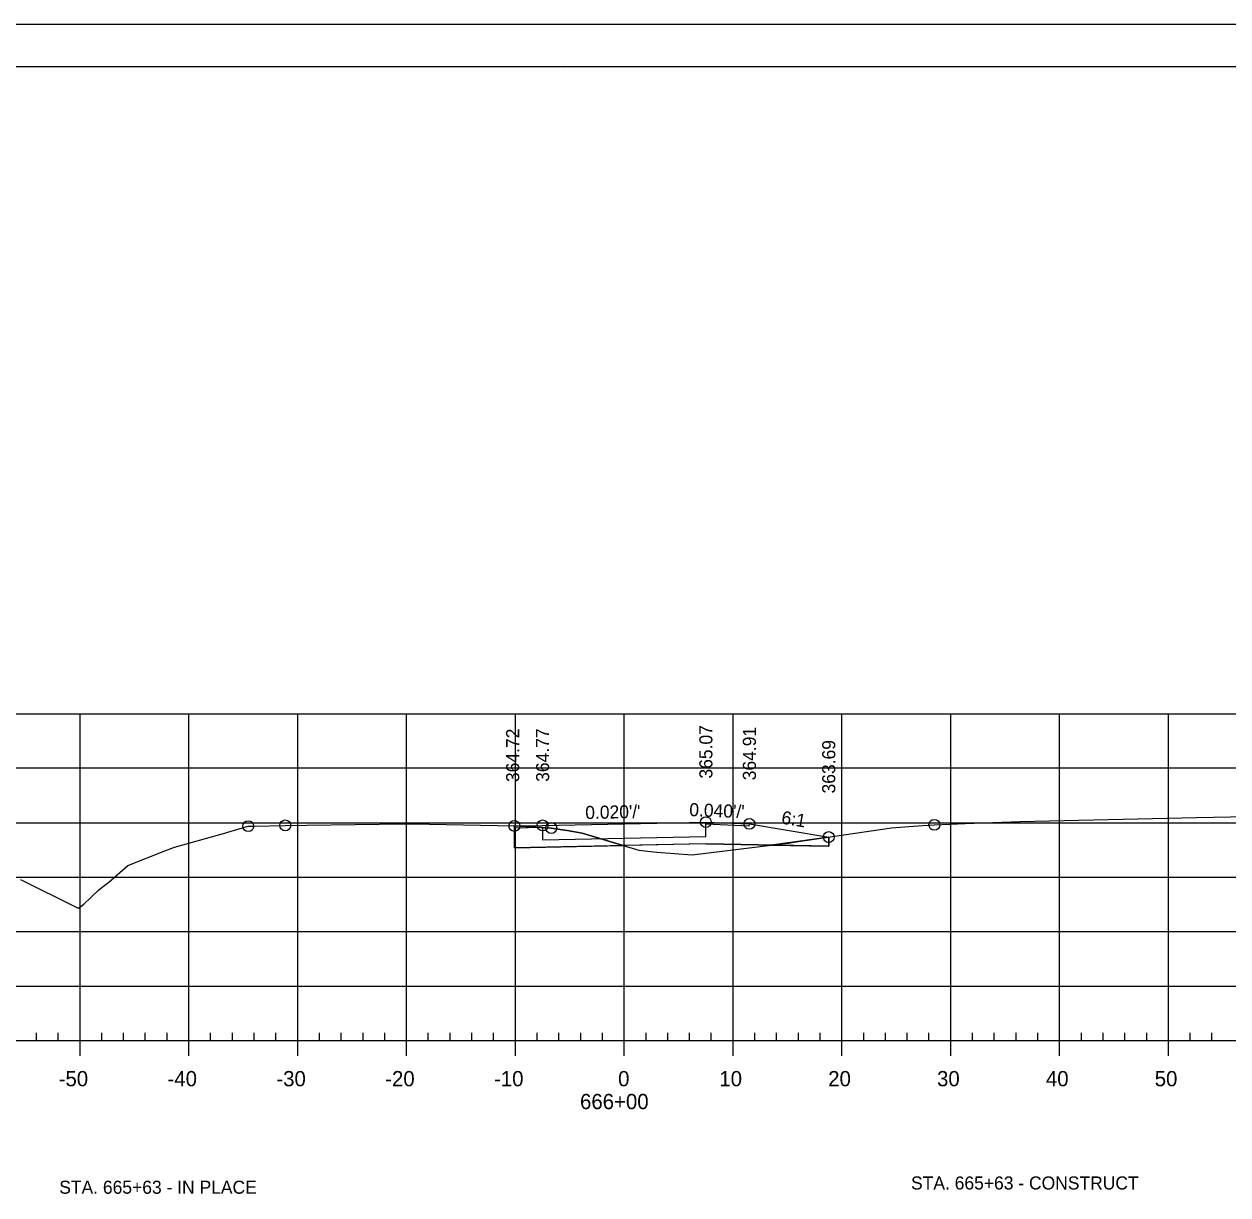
# Model space of a CAD drawing. Extents: x 1359801 to 1362404, y 372415 to 374228.
# Drawn here: x 1361764.8 to 1361875.4, y 373693.8 to 373801.3 of the extents above; entities that cross this region are included whole.
import ezdxf

# ---------------------------------------------------------------- set-up
doc = ezdxf.new("R2010")
doc.units = 0
for name, color, linetype in [('S_DRG_PT_SYM', 7, 'Continuous'), ('S_ELECTRIC_UTILITIES_ANNOT', 7, 'Continuous'), ('S_IRON_PIN', 7, 'Continuous'), ('S_MAILBOX', 7, 'Continuous'), ('S_PRIMARY_CTL', 7, 'Continuous'), ('S_SANITARY_SEWER', 7, 'Continuous'), ('S_SHOULDER', 7, 'Continuous'), ('S_UNDERGROUND_CABLE', 7, 'Continuous'), ('S_UTILITY_POLE_ANNOT', 7, 'Continuous'), ('S_UTL_PT_SYM', 7, 'Continuous'), ('S_WATER_UTILITIES', 7, 'Continuous')]:
    doc.layers.add(name, color=color, linetype=linetype)

msp = doc.modelspace()

# ---------------------------------------------------------------- linework, layer by layer
at = {"layer": 'S_DRG_PT_SYM'}
msp.add_lwpolyline([(1361764.42, 373722.72), (1361769.53, 373720.2), (1361769.76, 373720.09), (1361770.25, 373720.47), (1361771.6, 373721.75), (1361771.92, 373722.03), (1361772.53, 373722.5), (1361774.28, 373724.02), (1361777.69, 373725.37), (1361778.57, 373725.71), (1361782.73, 373726.86), (1361783.07, 373726.96), (1361783.77, 373727.17), (1361785.35, 373727.63), (1361785.83, 373727.64), (1361788.75, 373727.7), (1361790.73, 373727.73), (1361799.61, 373727.84), (1361801.99, 373727.8), (1361809.8, 373727.65), (1361810.84, 373727.6), (1361813.19, 373727.46), (1361814.65, 373727.23), (1361816.04, 373726.98), (1361818.57, 373726.22), (1361821.23, 373725.43), (1361822.89, 373725.25), (1361826.13, 373724.99), (1361834.11, 373725.97), (1361834.99, 373726.08), (1361835.7, 373726.18), (1361844.45, 373727.49), (1361847.3, 373727.68), (1361848.39, 373727.75), (1361851.2, 373727.86), (1361856.28, 373728.07), (1361872.46, 373728.42), (1361878.68, 373728.55)], dxfattribs=at)
at = {"layer": 'S_ELECTRIC_UTILITIES_ANNOT'}
for p, q in [((1361819.8, 373725.85), (1361816.04, 373726.98)), ((1361827.38, 373726), (1361819.8, 373725.85)), ((1361833.38, 373725.88), (1361827.38, 373726)), ((1361838.68, 373726.63), (1361833.38, 373725.88)), ((1361833.38, 373725.88), (1361838.68, 373725.78)), ((1361838.68, 373725.78), (1361838.68, 373726.63))]:
    msp.add_line(p, q, dxfattribs=at)
for points in [[(1361816.04, 373726.98), (1361814.65, 373727.23), (1361813.19, 373727.46), (1361810.84, 373727.6), (1361809.8, 373727.65)], [(1361809.8, 373727.65), (1361809.8, 373725.65), (1361819.8, 373725.85)], [(1361819.8, 373725.85), (1361819.8, 373725.85), (1361821.23, 373725.43), (1361822.89, 373725.25), (1361826.13, 373724.99), (1361833.38, 373725.88), (1361833.38, 373725.88), (1361833.38, 373725.88), (1361833.38, 373725.88)]]:
    msp.add_lwpolyline(points, dxfattribs=at)
at = {"layer": 'S_MAILBOX'}
for p, q in [((1361674.89, 373737.94), (1361964.89, 373737.94)), ((1361769.89, 373707.94), (1361769.89, 373737.94)), ((1361779.89, 373707.94), (1361779.89, 373737.94)), ((1361789.89, 373707.94), (1361789.89, 373737.94)), ((1361799.89, 373707.94), (1361799.89, 373737.94)), ((1361809.89, 373707.94), (1361809.89, 373737.94)), ((1361819.89, 373707.94), (1361819.89, 373737.94)), ((1361829.89, 373707.94), (1361829.89, 373737.94)), ((1361839.89, 373707.94), (1361839.89, 373737.94)), ((1361849.89, 373707.94), (1361849.89, 373737.94)), ((1361859.89, 373707.94), (1361859.89, 373737.94)), ((1361869.89, 373707.94), (1361869.89, 373737.94)), ((1361675.11, 373733), (1361965.11, 373733)), ((1361674.89, 373727.94), (1361964.89, 373727.94)), ((1361674.89, 373722.94), (1361964.89, 373722.94)), ((1361674.89, 373717.94), (1361964.89, 373717.94)), ((1361674.89, 373712.94), (1361964.89, 373712.94)), ((1361674.89, 373707.94), (1361964.89, 373707.94))]:
    msp.add_line(p, q, dxfattribs=at)
at = {"layer": 'S_SANITARY_SEWER'}
msp.add_lwpolyline([(1361809.8, 373727.65), (1361812.39, 373727.7), (1361827.39, 373728), (1361831.39, 373727.84), (1361838.68, 373726.63)], dxfattribs=at)
at = {"layer": 'S_SHOULDER'}
for p, q in [((1361649.49, 373801.29), (1361982.82, 373801.29)), ((1361838.67, 373725.78), (1361827.38, 373726)), ((1361827.38, 373726), (1361827.4, 373726)), ((1361838.68, 373726.63), (1361838.68, 373725.78))]:
    msp.add_line(p, q, dxfattribs=at)
for points in [[(1361649.48, 373801.29), (1361982.82, 373801.29), (1361982.82, 373587.95), (1361649.48, 373587.95)], [(1361895.81, 373797.4), (1361895.81, 373787.52), (1361931.54, 373787.52), (1361931.54, 373784.6), (1361954.74, 373784.6), (1361954.74, 373760.26), (1361978.07, 373760.26), (1361978.07, 373591.94), (1361661.89, 373591.94), (1361661.89, 373797.4)]]:
    msp.add_lwpolyline(points, close=True, dxfattribs=at)
for points in [[(1361827.4, 373726), (1361809.8, 373725.65), (1361809.8, 373727.48)], [(1361809.81, 373727.48), (1361812.39, 373727.53)], [(1361812.39, 373727.53), (1361812.38, 373726.37), (1361827.39, 373726.67), (1361827.39, 373727.83)], [(1361827.39, 373727.83), (1361831.37, 373727.67), (1361831.39, 373727.84), (1361838.68, 373726.63)]]:
    msp.add_lwpolyline(points, dxfattribs=at)
for centre in [(1361785.35, 373727.63), (1361788.75, 373727.7), (1361809.8, 373727.65), (1361812.39, 373727.7), (1361827.39, 373728), (1361831.39, 373727.84), (1361848.39, 373727.75), (1361813.19, 373727.46), (1361838.68, 373726.63)]:
    msp.add_circle(centre, 0.5, dxfattribs=at)
at = {"layer": 'S_UNDERGROUND_CABLE'}
for p, q in [((1361827.38, 373726), (1361838.67, 373725.78)), ((1361838.68, 373726.63), (1361838.68, 373725.78))]:
    msp.add_line(p, q, dxfattribs=at)
msp.add_lwpolyline([(1361827.4, 373726), (1361809.8, 373725.65), (1361809.8, 373727.65)], dxfattribs=at)
at = {"layer": 'S_UTL_PT_SYM'}
for p, q in [((1361661.89, 373797.4), (1361978.07, 373797.4)), ((1361814.41, 373797.14), (1361814.41, 373797.14)), ((1361814.41, 373797.14), (1361814.41, 373797.14))]:
    msp.add_line(p, q, dxfattribs=at)
at = {"layer": 'S_WATER_UTILITIES'}
for p, q in [((1361765.89, 373707.94), (1361765.89, 373708.64)), ((1361767.89, 373707.94), (1361767.89, 373708.64)), ((1361771.89, 373707.94), (1361771.89, 373708.64)), ((1361773.89, 373707.94), (1361773.89, 373708.64)), ((1361775.89, 373707.94), (1361775.89, 373708.64)), ((1361777.89, 373707.94), (1361777.89, 373708.64)), ((1361781.89, 373707.94), (1361781.89, 373708.64)), ((1361783.89, 373707.94), (1361783.89, 373708.64)), ((1361785.89, 373707.94), (1361785.89, 373708.64)), ((1361787.89, 373707.94), (1361787.89, 373708.64)), ((1361791.89, 373707.94), (1361791.89, 373708.64)), ((1361793.89, 373707.94), (1361793.89, 373708.64)), ((1361795.89, 373707.94), (1361795.89, 373708.64)), ((1361797.89, 373707.94), (1361797.89, 373708.64)), ((1361801.89, 373707.94), (1361801.89, 373708.64)), ((1361803.89, 373707.94), (1361803.89, 373708.64)), ((1361805.89, 373707.94), (1361805.89, 373708.64)), ((1361807.89, 373707.94), (1361807.89, 373708.64)), ((1361811.89, 373707.94), (1361811.89, 373708.64)), ((1361813.89, 373707.94), (1361813.89, 373708.64)), ((1361815.89, 373707.94), (1361815.89, 373708.64)), ((1361817.89, 373707.94), (1361817.89, 373708.64)), ((1361821.89, 373707.94), (1361821.89, 373708.64)), ((1361823.89, 373707.94), (1361823.89, 373708.64)), ((1361825.89, 373707.94), (1361825.89, 373708.64)), ((1361827.89, 373707.94), (1361827.89, 373708.64)), ((1361831.89, 373707.94), (1361831.89, 373708.64)), ((1361833.89, 373707.94), (1361833.89, 373708.64)), ((1361835.89, 373707.94), (1361835.89, 373708.64)), ((1361837.89, 373707.94), (1361837.89, 373708.64)), ((1361841.89, 373707.94), (1361841.89, 373708.64)), ((1361843.89, 373707.94), (1361843.89, 373708.64)), ((1361845.89, 373707.94), (1361845.89, 373708.64)), ((1361847.89, 373707.94), (1361847.89, 373708.64)), ((1361851.89, 373707.94), (1361851.89, 373708.64)), ((1361853.89, 373707.94), (1361853.89, 373708.64)), ((1361855.89, 373707.94), (1361855.89, 373708.64)), ((1361857.89, 373707.94), (1361857.89, 373708.64)), ((1361861.89, 373707.94), (1361861.89, 373708.64)), ((1361863.89, 373707.94), (1361863.89, 373708.64)), ((1361865.89, 373707.94), (1361865.89, 373708.64)), ((1361867.89, 373707.94), (1361867.89, 373708.64)), ((1361871.89, 373707.94), (1361871.89, 373708.64)), ((1361873.89, 373707.94), (1361873.89, 373708.64)), ((1361674.89, 373707.94), (1361964.89, 373707.94)), ((1361769.89, 373706.54), (1361769.89, 373707.94)), ((1361779.89, 373706.54), (1361779.89, 373707.94)), ((1361789.89, 373706.54), (1361789.89, 373707.94)), ((1361799.89, 373706.54), (1361799.89, 373707.94)), ((1361809.89, 373706.54), (1361809.89, 373707.94)), ((1361819.89, 373706.54), (1361819.89, 373707.94)), ((1361829.89, 373706.54), (1361829.89, 373707.94)), ((1361839.89, 373706.54), (1361839.89, 373707.94)), ((1361849.89, 373706.54), (1361849.89, 373707.94)), ((1361859.89, 373706.54), (1361859.89, 373707.94)), ((1361869.89, 373706.54), (1361869.89, 373707.94))]:
    msp.add_line(p, q, dxfattribs=at)

# ---------------------------------------------------------------- texts
at = {"layer": 'S_IRON_PIN'}
for s, rotation, p in [('364.72', 90, (1361810.24, 373731.68)), ('364.77', 90, (1361812.99, 373731.7)), ('365.07', 90, (1361827.99, 373732)), ('364.91', 90, (1361831.99, 373731.84)), ('363.69', 90, (1361839.28, 373730.63)), ("0.020'/'", 1.1458, (1361816.32, 373728.28)), ("0.040'/'", 357.7094, (1361825.85, 373728.56)), ('6:1', 350.5377, (1361834.27, 373727.87))]:
    msp.add_text(s, height=1.2, rotation=rotation, dxfattribs=at).set_placement(p)
at = {"layer": 'S_PRIMARY_CTL'}
for s, p in [('-50', (1361767.93, 373703.74)), ('-40', (1361777.93, 373703.74)), ('-30', (1361787.93, 373703.74)), ('-20', (1361797.93, 373703.74)), ('-10', (1361807.93, 373703.74)), ('0', (1361819.33, 373703.74)), ('10', (1361828.63, 373703.74)), ('20', (1361838.63, 373703.74)), ('30', (1361848.63, 373703.74)), ('40', (1361858.63, 373703.74)), ('50', (1361868.63, 373703.74)), ('666+00', (1361815.83, 373701.64))]:
    msp.add_text(s, height=1.4, dxfattribs=at).set_placement(p)
at = {"layer": 'S_SHOULDER'}
msp.add_text('+', height=0.1, dxfattribs=at).set_placement((1361856.24, 373728.02))
at = {"layer": 'S_UTILITY_POLE_ANNOT'}
for s, p in [('STA. 665+63 - IN PLACE', (1361767.98, 373693.87)), ('STA. 665+63 - CONSTRUCT', (1361846.24, 373694.26))]:
    msp.add_text(s, height=1.2, dxfattribs=at).set_placement(p)

doc.saveas('drawing.dxf')
